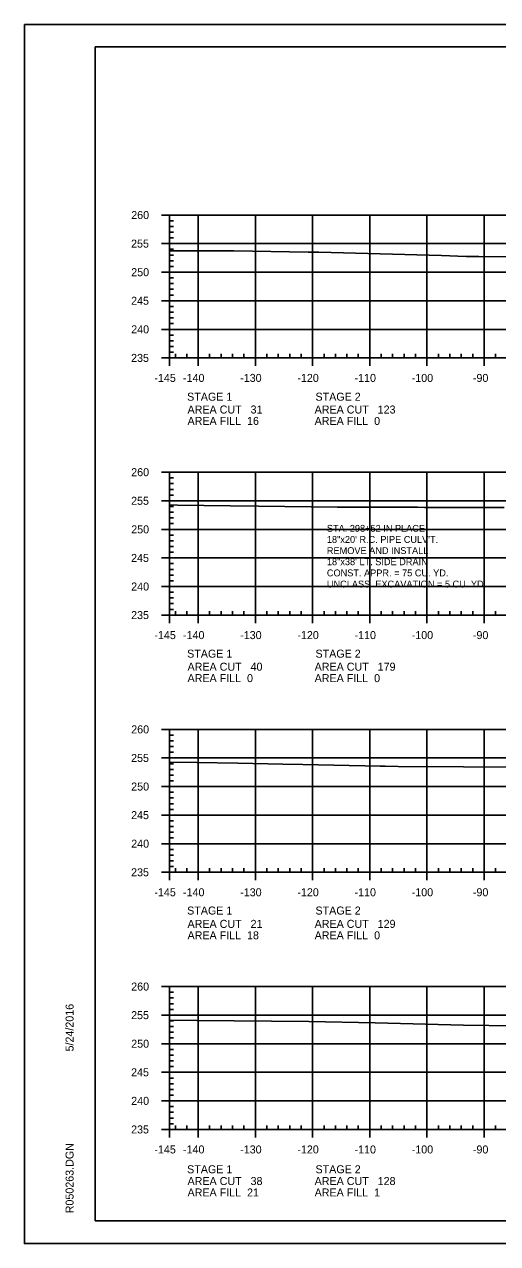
# Model space of a CAD drawing. Extents: x 1365647 to 1367999, y 387113 to 400173.
# Drawn here: x 1365723.7 to 1365806.5, y 397186.3 to 397399.6 of the extents above; entities that cross this region are included whole.
import ezdxf

# ---------------------------------------------------------------- set-up
doc = ezdxf.new("R2010")
doc.units = 0
for name, color, linetype in [('R_Axis', 7, 'Continuous'), ('R_Axis Annot', 7, 'Continuous'), ('R_Border', 7, 'Continuous'), ('R_Draft', 7, 'Continuous'), ('R_Exist Surface', 7, 'Continuous'), ('R_Grid', 7, 'Continuous'), ('R_No Plot', 7, 'Continuous')]:
    doc.layers.add(name, color=color, linetype=linetype)

msp = doc.modelspace()

# ---------------------------------------------------------------- linework, layer by layer
at = {"layer": 'R_Axis'}
for p, q in [((1365747.69, 397366.26), (1365749.09, 397366.26)), ((1365749.09, 397341.26), (1365749.09, 397366.26)), ((1365749.09, 397365.26), (1365749.79, 397365.26)), ((1365749.09, 397364.26), (1365749.79, 397364.26)), ((1365749.09, 397363.26), (1365749.79, 397363.26)), ((1365747.69, 397361.26), (1365749.09, 397361.26)), ((1365749.09, 397362.26), (1365749.79, 397362.26)), ((1365749.09, 397360.26), (1365749.79, 397360.26)), ((1365749.09, 397359.26), (1365749.79, 397359.26)), ((1365747.69, 397356.26), (1365749.09, 397356.26)), ((1365749.09, 397358.26), (1365749.79, 397358.26)), ((1365749.09, 397357.26), (1365749.79, 397357.26)), ((1365749.09, 397355.26), (1365749.79, 397355.26)), ((1365749.09, 397354.26), (1365749.79, 397354.26)), ((1365749.09, 397353.26), (1365749.79, 397353.26)), ((1365749.09, 397352.26), (1365749.79, 397352.26)), ((1365747.69, 397351.26), (1365749.09, 397351.26)), ((1365749.09, 397350.26), (1365749.79, 397350.26)), ((1365749.09, 397349.26), (1365749.79, 397349.26)), ((1365749.09, 397348.26), (1365749.79, 397348.26)), ((1365747.69, 397346.26), (1365749.09, 397346.26)), ((1365749.09, 397347.26), (1365749.79, 397347.26)), ((1365749.09, 397345.26), (1365749.79, 397345.26)), ((1365749.09, 397344.26), (1365749.79, 397344.26)), ((1365749.09, 397343.26), (1365749.79, 397343.26)), ((1365749.09, 397342.26), (1365749.79, 397342.26)), ((1365749.09, 397341.26), (1365749.09, 397341.96)), ((1365750.09, 397341.26), (1365750.09, 397341.96)), ((1365752.09, 397341.26), (1365752.09, 397341.96)), ((1365756.09, 397341.26), (1365756.09, 397341.96)), ((1365758.09, 397341.26), (1365758.09, 397341.96)), ((1365760.09, 397341.26), (1365760.09, 397341.96)), ((1365762.09, 397341.26), (1365762.09, 397341.96)), ((1365766.09, 397341.26), (1365766.09, 397341.96)), ((1365768.09, 397341.26), (1365768.09, 397341.96)), ((1365770.09, 397341.26), (1365770.09, 397341.96)), ((1365772.09, 397341.26), (1365772.09, 397341.96)), ((1365776.09, 397341.26), (1365776.09, 397341.96)), ((1365778.09, 397341.26), (1365778.09, 397341.96)), ((1365780.09, 397341.26), (1365780.09, 397341.96)), ((1365782.09, 397341.26), (1365782.09, 397341.96)), ((1365786.09, 397341.26), (1365786.09, 397341.96)), ((1365788.09, 397341.26), (1365788.09, 397341.96)), ((1365790.09, 397341.26), (1365790.09, 397341.96)), ((1365792.09, 397341.26), (1365792.09, 397341.96)), ((1365796.09, 397341.26), (1365796.09, 397341.96)), ((1365798.09, 397341.26), (1365798.09, 397341.96)), ((1365800.09, 397341.26), (1365800.09, 397341.96)), ((1365802.09, 397341.26), (1365802.09, 397341.96)), ((1365806.09, 397341.26), (1365806.09, 397341.96)), ((1365747.69, 397341.26), (1365749.09, 397341.26)), ((1365749.09, 397341.26), (1366039.09, 397341.26)), ((1365749.09, 397339.86), (1365749.09, 397341.26)), ((1365754.09, 397339.86), (1365754.09, 397341.26)), ((1365764.09, 397339.86), (1365764.09, 397341.26)), ((1365774.09, 397339.86), (1365774.09, 397341.26)), ((1365784.09, 397339.86), (1365784.09, 397341.26)), ((1365794.09, 397339.86), (1365794.09, 397341.26)), ((1365804.09, 397339.86), (1365804.09, 397341.26)), ((1365747.69, 397321.26), (1365749.09, 397321.26)), ((1365749.09, 397296.26), (1365749.09, 397321.26)), ((1365749.09, 397320.26), (1365749.79, 397320.26)), ((1365749.09, 397319.26), (1365749.79, 397319.26)), ((1365749.09, 397318.26), (1365749.79, 397318.26)), ((1365747.69, 397316.26), (1365749.09, 397316.26)), ((1365749.09, 397317.26), (1365749.79, 397317.26)), ((1365749.09, 397315.26), (1365749.79, 397315.26)), ((1365749.09, 397314.26), (1365749.79, 397314.26)), ((1365749.09, 397313.26), (1365749.79, 397313.26)), ((1365749.09, 397312.26), (1365749.79, 397312.26)), ((1365747.69, 397311.26), (1365749.09, 397311.26)), ((1365749.09, 397310.26), (1365749.79, 397310.26)), ((1365749.09, 397309.26), (1365749.79, 397309.26)), ((1365749.09, 397308.26), (1365749.79, 397308.26)), ((1365749.09, 397307.26), (1365749.79, 397307.26)), ((1365747.69, 397306.26), (1365749.09, 397306.26)), ((1365749.09, 397305.26), (1365749.79, 397305.26)), ((1365749.09, 397304.26), (1365749.79, 397304.26)), ((1365749.09, 397303.26), (1365749.79, 397303.26)), ((1365747.69, 397301.26), (1365749.09, 397301.26)), ((1365749.09, 397302.26), (1365749.79, 397302.26)), ((1365749.09, 397300.26), (1365749.79, 397300.26)), ((1365749.09, 397299.26), (1365749.79, 397299.26)), ((1365749.09, 397298.26), (1365749.79, 397298.26)), ((1365749.09, 397297.26), (1365749.79, 397297.26)), ((1365749.09, 397296.26), (1365749.09, 397296.96)), ((1365750.09, 397296.26), (1365750.09, 397296.96)), ((1365752.09, 397296.26), (1365752.09, 397296.96)), ((1365756.09, 397296.26), (1365756.09, 397296.96)), ((1365758.09, 397296.26), (1365758.09, 397296.96)), ((1365760.09, 397296.26), (1365760.09, 397296.96)), ((1365762.09, 397296.26), (1365762.09, 397296.96)), ((1365766.09, 397296.26), (1365766.09, 397296.96)), ((1365768.09, 397296.26), (1365768.09, 397296.96)), ((1365770.09, 397296.26), (1365770.09, 397296.96)), ((1365772.09, 397296.26), (1365772.09, 397296.96)), ((1365776.09, 397296.26), (1365776.09, 397296.96)), ((1365778.09, 397296.26), (1365778.09, 397296.96)), ((1365780.09, 397296.26), (1365780.09, 397296.96)), ((1365782.09, 397296.26), (1365782.09, 397296.96)), ((1365786.09, 397296.26), (1365786.09, 397296.96)), ((1365788.09, 397296.26), (1365788.09, 397296.96)), ((1365790.09, 397296.26), (1365790.09, 397296.96)), ((1365792.09, 397296.26), (1365792.09, 397296.96)), ((1365796.09, 397296.26), (1365796.09, 397296.96)), ((1365798.09, 397296.26), (1365798.09, 397296.96)), ((1365800.09, 397296.26), (1365800.09, 397296.96)), ((1365802.09, 397296.26), (1365802.09, 397296.96)), ((1365806.09, 397296.26), (1365806.09, 397296.96)), ((1365747.69, 397296.26), (1365749.09, 397296.26)), ((1365749.09, 397296.26), (1366039.09, 397296.26)), ((1365749.09, 397294.86), (1365749.09, 397296.26)), ((1365754.09, 397294.86), (1365754.09, 397296.26)), ((1365764.09, 397294.86), (1365764.09, 397296.26)), ((1365774.09, 397294.86), (1365774.09, 397296.26)), ((1365784.09, 397294.86), (1365784.09, 397296.26)), ((1365794.09, 397294.86), (1365794.09, 397296.26)), ((1365804.09, 397294.86), (1365804.09, 397296.26)), ((1365747.69, 397276.26), (1365749.09, 397276.26)), ((1365749.09, 397251.26), (1365749.09, 397276.26)), ((1365749.09, 397275.26), (1365749.79, 397275.26)), ((1365749.09, 397274.26), (1365749.79, 397274.26)), ((1365749.09, 397273.26), (1365749.79, 397273.26)), ((1365747.69, 397271.26), (1365749.09, 397271.26)), ((1365749.09, 397272.26), (1365749.79, 397272.26)), ((1365749.09, 397270.26), (1365749.79, 397270.26)), ((1365749.09, 397269.26), (1365749.79, 397269.26)), ((1365749.09, 397268.26), (1365749.79, 397268.26)), ((1365749.09, 397267.26), (1365749.79, 397267.26)), ((1365747.69, 397266.26), (1365749.09, 397266.26)), ((1365749.09, 397265.26), (1365749.79, 397265.26)), ((1365749.09, 397264.26), (1365749.79, 397264.26)), ((1365749.09, 397263.26), (1365749.79, 397263.26)), ((1365747.69, 397261.26), (1365749.09, 397261.26)), ((1365749.09, 397262.26), (1365749.79, 397262.26)), ((1365749.09, 397260.26), (1365749.79, 397260.26)), ((1365749.09, 397259.26), (1365749.79, 397259.26)), ((1365749.09, 397258.26), (1365749.79, 397258.26)), ((1365747.69, 397256.26), (1365749.09, 397256.26)), ((1365749.09, 397257.26), (1365749.79, 397257.26)), ((1365749.09, 397255.26), (1365749.79, 397255.26)), ((1365749.09, 397254.26), (1365749.79, 397254.26)), ((1365749.09, 397253.26), (1365749.79, 397253.26)), ((1365749.09, 397252.26), (1365749.79, 397252.26)), ((1365749.09, 397251.26), (1365749.09, 397251.96)), ((1365750.09, 397251.26), (1365750.09, 397251.96)), ((1365752.09, 397251.26), (1365752.09, 397251.96)), ((1365756.09, 397251.26), (1365756.09, 397251.96)), ((1365758.09, 397251.26), (1365758.09, 397251.96)), ((1365760.09, 397251.26), (1365760.09, 397251.96)), ((1365762.09, 397251.26), (1365762.09, 397251.96)), ((1365766.09, 397251.26), (1365766.09, 397251.96)), ((1365768.09, 397251.26), (1365768.09, 397251.96)), ((1365770.09, 397251.26), (1365770.09, 397251.96)), ((1365772.09, 397251.26), (1365772.09, 397251.96)), ((1365776.09, 397251.26), (1365776.09, 397251.96)), ((1365778.09, 397251.26), (1365778.09, 397251.96)), ((1365780.09, 397251.26), (1365780.09, 397251.96)), ((1365782.09, 397251.26), (1365782.09, 397251.96)), ((1365786.09, 397251.26), (1365786.09, 397251.96)), ((1365788.09, 397251.26), (1365788.09, 397251.96)), ((1365790.09, 397251.26), (1365790.09, 397251.96)), ((1365792.09, 397251.26), (1365792.09, 397251.96)), ((1365796.09, 397251.26), (1365796.09, 397251.96)), ((1365798.09, 397251.26), (1365798.09, 397251.96)), ((1365800.09, 397251.26), (1365800.09, 397251.96)), ((1365802.09, 397251.26), (1365802.09, 397251.96)), ((1365806.09, 397251.26), (1365806.09, 397251.96)), ((1365747.69, 397251.26), (1365749.09, 397251.26)), ((1365749.09, 397251.26), (1366039.09, 397251.26)), ((1365749.09, 397249.86), (1365749.09, 397251.26)), ((1365754.09, 397249.86), (1365754.09, 397251.26)), ((1365764.09, 397249.86), (1365764.09, 397251.26)), ((1365774.09, 397249.86), (1365774.09, 397251.26)), ((1365784.09, 397249.86), (1365784.09, 397251.26)), ((1365794.09, 397249.86), (1365794.09, 397251.26)), ((1365804.09, 397249.86), (1365804.09, 397251.26)), ((1365747.69, 397231.26), (1365749.09, 397231.26)), ((1365749.09, 397206.26), (1365749.09, 397231.26)), ((1365749.09, 397230.26), (1365749.79, 397230.26)), ((1365749.09, 397229.26), (1365749.79, 397229.26)), ((1365749.09, 397228.26), (1365749.79, 397228.26)), ((1365747.69, 397226.26), (1365749.09, 397226.26)), ((1365749.09, 397227.26), (1365749.79, 397227.26)), ((1365749.09, 397225.26), (1365749.79, 397225.26)), ((1365749.09, 397224.26), (1365749.79, 397224.26)), ((1365749.09, 397223.26), (1365749.79, 397223.26)), ((1365749.09, 397222.26), (1365749.79, 397222.26)), ((1365747.69, 397221.26), (1365749.09, 397221.26)), ((1365749.09, 397220.26), (1365749.79, 397220.26)), ((1365749.09, 397219.26), (1365749.79, 397219.26)), ((1365749.09, 397218.26), (1365749.79, 397218.26)), ((1365747.69, 397216.26), (1365749.09, 397216.26)), ((1365749.09, 397217.26), (1365749.79, 397217.26)), ((1365749.09, 397215.26), (1365749.79, 397215.26)), ((1365749.09, 397214.26), (1365749.79, 397214.26)), ((1365747.69, 397211.26), (1365749.09, 397211.26)), ((1365749.09, 397213.26), (1365749.79, 397213.26)), ((1365749.09, 397212.26), (1365749.79, 397212.26)), ((1365749.09, 397210.26), (1365749.79, 397210.26)), ((1365749.09, 397209.26), (1365749.79, 397209.26)), ((1365749.09, 397208.26), (1365749.79, 397208.26)), ((1365749.09, 397207.26), (1365749.79, 397207.26)), ((1365749.09, 397206.26), (1365749.09, 397206.96)), ((1365750.09, 397206.26), (1365750.09, 397206.96)), ((1365752.09, 397206.26), (1365752.09, 397206.96)), ((1365756.09, 397206.26), (1365756.09, 397206.96)), ((1365758.09, 397206.26), (1365758.09, 397206.96)), ((1365760.09, 397206.26), (1365760.09, 397206.96)), ((1365762.09, 397206.26), (1365762.09, 397206.96)), ((1365766.09, 397206.26), (1365766.09, 397206.96)), ((1365768.09, 397206.26), (1365768.09, 397206.96)), ((1365770.09, 397206.26), (1365770.09, 397206.96)), ((1365772.09, 397206.26), (1365772.09, 397206.96)), ((1365776.09, 397206.26), (1365776.09, 397206.96)), ((1365778.09, 397206.26), (1365778.09, 397206.96)), ((1365780.09, 397206.26), (1365780.09, 397206.96)), ((1365782.09, 397206.26), (1365782.09, 397206.96)), ((1365786.09, 397206.26), (1365786.09, 397206.96)), ((1365788.09, 397206.26), (1365788.09, 397206.96)), ((1365790.09, 397206.26), (1365790.09, 397206.96)), ((1365792.09, 397206.26), (1365792.09, 397206.96)), ((1365796.09, 397206.26), (1365796.09, 397206.96)), ((1365798.09, 397206.26), (1365798.09, 397206.96)), ((1365800.09, 397206.26), (1365800.09, 397206.96)), ((1365802.09, 397206.26), (1365802.09, 397206.96)), ((1365806.09, 397206.26), (1365806.09, 397206.96)), ((1365747.69, 397206.26), (1365749.09, 397206.26)), ((1365749.09, 397206.26), (1366039.09, 397206.26)), ((1365749.09, 397204.86), (1365749.09, 397206.26)), ((1365754.09, 397204.86), (1365754.09, 397206.26)), ((1365764.09, 397204.86), (1365764.09, 397206.26)), ((1365774.09, 397204.86), (1365774.09, 397206.26)), ((1365784.09, 397204.86), (1365784.09, 397206.26)), ((1365794.09, 397204.86), (1365794.09, 397206.26)), ((1365804.09, 397204.86), (1365804.09, 397206.26))]:
    msp.add_line(p, q, dxfattribs=at)
at = {"layer": 'R_Border'}
for p, q in [((1365736.09, 397395.72), (1366052.27, 397395.72)), ((1365736.09, 397190.26), (1365736.09, 397395.72)), ((1365736.09, 397190.26), (1365736.09, 397190.26)), ((1366052.27, 397190.26), (1365736.09, 397190.26))]:
    msp.add_line(p, q, dxfattribs=at)
at = {"layer": 'R_Exist Surface'}
for points in [[(1365749.09, 397359.98), (1365760.31, 397359.97), (1365773.33, 397359.79), (1365775.16, 397359.77), (1365796.62, 397359.16), (1365800.94, 397359.03), (1365803.16, 397358.98), (1365817.76, 397358.86)], [(1365749.09, 397315.54), (1365750.47, 397315.51), (1365759.66, 397315.36), (1365764.63, 397315.3), (1365778.43, 397315.14), (1365779.74, 397315.13), (1365792.42, 397315.12), (1365793.68, 397315.11), (1365806.36, 397315.1), (1365807.6, 397315.09)], [(1365749.09, 397270.55), (1365753.82, 397270.48), (1365761, 397270.33), (1365768.88, 397270.16), (1365772.39, 397270.13), (1365785.93, 397269.83), (1365786.79, 397269.82), (1365789.05, 397269.78), (1365800.5, 397269.71), (1365814.89, 397269.65)], [(1365749.09, 397225.4), (1365753.86, 397225.34), (1365773.46, 397225.14), (1365785.02, 397224.89), (1365800.5, 397224.51), (1365818.35, 397224.26)]]:
    msp.add_lwpolyline(points, dxfattribs=at)
at = {"layer": 'R_Grid'}
for p, q in [((1365749.09, 397366.26), (1366039.09, 397366.26)), ((1365749.09, 397341.26), (1365749.09, 397366.26)), ((1365754.09, 397341.26), (1365754.09, 397366.26)), ((1365764.09, 397341.26), (1365764.09, 397366.26)), ((1365774.09, 397341.26), (1365774.09, 397366.26)), ((1365784.09, 397341.26), (1365784.09, 397366.26)), ((1365794.09, 397341.26), (1365794.09, 397366.26)), ((1365804.09, 397341.26), (1365804.09, 397366.26)), ((1365749.09, 397361.26), (1366039.09, 397361.26)), ((1365749.09, 397356.26), (1366039.09, 397356.26)), ((1365749.09, 397351.26), (1366039.09, 397351.26)), ((1365749.09, 397346.26), (1366039.09, 397346.26)), ((1365749.09, 397341.26), (1366039.09, 397341.26)), ((1365749.09, 397321.26), (1366039.09, 397321.26)), ((1365749.09, 397296.26), (1365749.09, 397321.26)), ((1365754.09, 397296.26), (1365754.09, 397321.26)), ((1365764.09, 397296.26), (1365764.09, 397321.26)), ((1365774.09, 397296.26), (1365774.09, 397321.26)), ((1365784.09, 397296.26), (1365784.09, 397321.26)), ((1365794.09, 397296.26), (1365794.09, 397321.26)), ((1365804.09, 397296.26), (1365804.09, 397321.26)), ((1365749.09, 397316.26), (1366039.09, 397316.26)), ((1365749.09, 397311.26), (1366039.09, 397311.26)), ((1365749.09, 397306.26), (1366039.09, 397306.26)), ((1365749.09, 397301.26), (1366039.09, 397301.26)), ((1365749.09, 397296.26), (1366039.09, 397296.26)), ((1365749.09, 397276.26), (1366039.09, 397276.26)), ((1365749.09, 397251.26), (1365749.09, 397276.26)), ((1365754.09, 397251.26), (1365754.09, 397276.26)), ((1365764.09, 397251.26), (1365764.09, 397276.26)), ((1365774.09, 397251.26), (1365774.09, 397276.26)), ((1365784.09, 397251.26), (1365784.09, 397276.26)), ((1365794.09, 397251.26), (1365794.09, 397276.26)), ((1365804.09, 397251.26), (1365804.09, 397276.26)), ((1365749.09, 397271.26), (1366039.09, 397271.26)), ((1365749.09, 397266.26), (1366039.09, 397266.26)), ((1365749.09, 397261.26), (1366039.09, 397261.26)), ((1365749.09, 397256.26), (1366039.09, 397256.26)), ((1365749.09, 397251.26), (1366039.09, 397251.26)), ((1365749.09, 397231.26), (1366039.09, 397231.26)), ((1365749.09, 397206.26), (1365749.09, 397231.26)), ((1365754.09, 397206.26), (1365754.09, 397231.26)), ((1365764.09, 397206.26), (1365764.09, 397231.26)), ((1365774.09, 397206.26), (1365774.09, 397231.26)), ((1365784.09, 397206.26), (1365784.09, 397231.26)), ((1365794.09, 397206.26), (1365794.09, 397231.26)), ((1365804.09, 397206.26), (1365804.09, 397231.26)), ((1365749.09, 397226.26), (1366039.09, 397226.26)), ((1365749.09, 397221.26), (1366039.09, 397221.26)), ((1365749.09, 397216.26), (1366039.09, 397216.26)), ((1365749.09, 397211.26), (1366039.09, 397211.26)), ((1365749.09, 397206.26), (1366039.09, 397206.26))]:
    msp.add_line(p, q, dxfattribs=at)
at = {"layer": 'R_No Plot'}
for p, q in [((1365723.69, 397399.62), (1366057.03, 397399.62)), ((1365723.69, 397186.29), (1366057.03, 397186.29))]:
    msp.add_line(p, q, dxfattribs=at)
msp.add_lwpolyline([(1365723.69, 397399.62), (1366057.03, 397399.62), (1366057.03, 397186.28), (1365723.69, 397186.28)], close=True, dxfattribs=at)

# ---------------------------------------------------------------- texts
at = {"layer": 'R_Axis Annot'}
for s, p in [('260', (1365742.37, 397365.56)), ('255', (1365742.35, 397360.56)), ('250', (1365742.37, 397355.56)), ('245', (1365742.35, 397350.56)), ('240', (1365742.37, 397345.56)), ('235', (1365742.35, 397340.56)), ('-145', (1365746.42, 397337.06)), ('-140', (1365751.43, 397337.06)), ('-130', (1365761.43, 397337.06)), ('-120', (1365771.43, 397337.06)), ('-110', (1365781.43, 397337.06)), ('-100', (1365791.43, 397337.06)), ('-90', (1365802.13, 397337.06)), ('STAGE 1', (1365752.15, 397333.77)), ('STAGE 2', (1365774.6, 397333.77)), ('AREA CUT   31', (1365752.22, 397331.53)), ('AREA CUT   123', (1365774.45, 397331.53)), ('AREA FILL  16', (1365752.22, 397329.53)), ('AREA FILL  0', (1365774.45, 397329.53)), ('260', (1365742.37, 397320.56)), ('255', (1365742.35, 397315.56)), ('250', (1365742.37, 397310.56)), ('245', (1365742.35, 397305.56)), ('240', (1365742.37, 397300.56)), ('235', (1365742.35, 397295.56)), ('-145', (1365746.42, 397292.06)), ('-140', (1365751.43, 397292.06)), ('-130', (1365761.43, 397292.06)), ('-120', (1365771.43, 397292.06)), ('-110', (1365781.43, 397292.06)), ('-100', (1365791.43, 397292.06)), ('-90', (1365802.13, 397292.06)), ('STAGE 1', (1365752.15, 397288.81)), ('STAGE 2', (1365774.6, 397288.81)), ('AREA CUT   40', (1365752.22, 397286.53)), ('AREA CUT   179', (1365774.45, 397286.53)), ('AREA FILL  0', (1365752.22, 397284.53)), ('AREA FILL  0', (1365774.45, 397284.53)), ('260', (1365742.37, 397275.56)), ('255', (1365742.35, 397270.56)), ('250', (1365742.37, 397265.56)), ('245', (1365742.35, 397260.56)), ('240', (1365742.37, 397255.56)), ('235', (1365742.35, 397250.56)), ('-145', (1365746.42, 397247.06)), ('-140', (1365751.43, 397247.06)), ('-130', (1365761.43, 397247.06)), ('-120', (1365771.43, 397247.06)), ('-110', (1365781.43, 397247.06)), ('-100', (1365791.43, 397247.06)), ('-90', (1365802.13, 397247.06)), ('STAGE 1', (1365752.15, 397243.86)), ('STAGE 2', (1365774.6, 397243.86)), ('AREA CUT   21', (1365752.22, 397241.53)), ('AREA CUT   129', (1365774.45, 397241.53)), ('AREA FILL  18', (1365752.22, 397239.53)), ('AREA FILL  0', (1365774.45, 397239.53)), ('260', (1365742.37, 397230.56)), ('255', (1365742.35, 397225.56)), ('250', (1365742.37, 397220.56)), ('245', (1365742.35, 397215.56)), ('240', (1365742.37, 397210.56)), ('235', (1365742.35, 397205.56)), ('-145', (1365746.42, 397202.06)), ('-140', (1365751.43, 397202.06)), ('-130', (1365761.43, 397202.06)), ('-120', (1365771.43, 397202.06)), ('-110', (1365781.43, 397202.06)), ('-100', (1365791.43, 397202.06)), ('-90', (1365802.13, 397202.06)), ('STAGE 1', (1365752.15, 397198.59)), ('STAGE 2', (1365774.6, 397198.59)), ('AREA CUT   38', (1365752.22, 397196.53)), ('AREA CUT   128', (1365774.45, 397196.53)), ('AREA FILL  21', (1365752.22, 397194.53)), ('AREA FILL  1', (1365774.45, 397194.53))]:
    msp.add_text(s, height=1.4, dxfattribs=at).set_placement(p)
at = {"layer": 'R_Border'}
for s, p in [('5/24/2016', (1365732.29, 397219.91)), ('R050263.DGN', (1365732.29, 397191.59))]:
    msp.add_text(s, height=1.4, rotation=90, dxfattribs=at).set_placement(p)
at = {"layer": 'R_Draft'}
for s, p in [('STA. 298+52 IN PLACE', (1365776.59, 397310.84)), ('18"x20\' R.C. PIPE CULV\'T.', (1365776.59, 397308.89)), ('REMOVE AND INSTALL ', (1365776.59, 397306.94)), ('18"x38\' LT. SIDE DRAIN', (1365776.59, 397304.99)), ('CONST. APPR. = 75 CU. YD.', (1365776.59, 397303.04)), ('UNCLASS. EXCAVATION = 5 CU. YD.', (1365776.59, 397301.09))]:
    msp.add_text(s, height=1.2, rotation=360, dxfattribs=at).set_placement(p)

doc.saveas('drawing.dxf')
